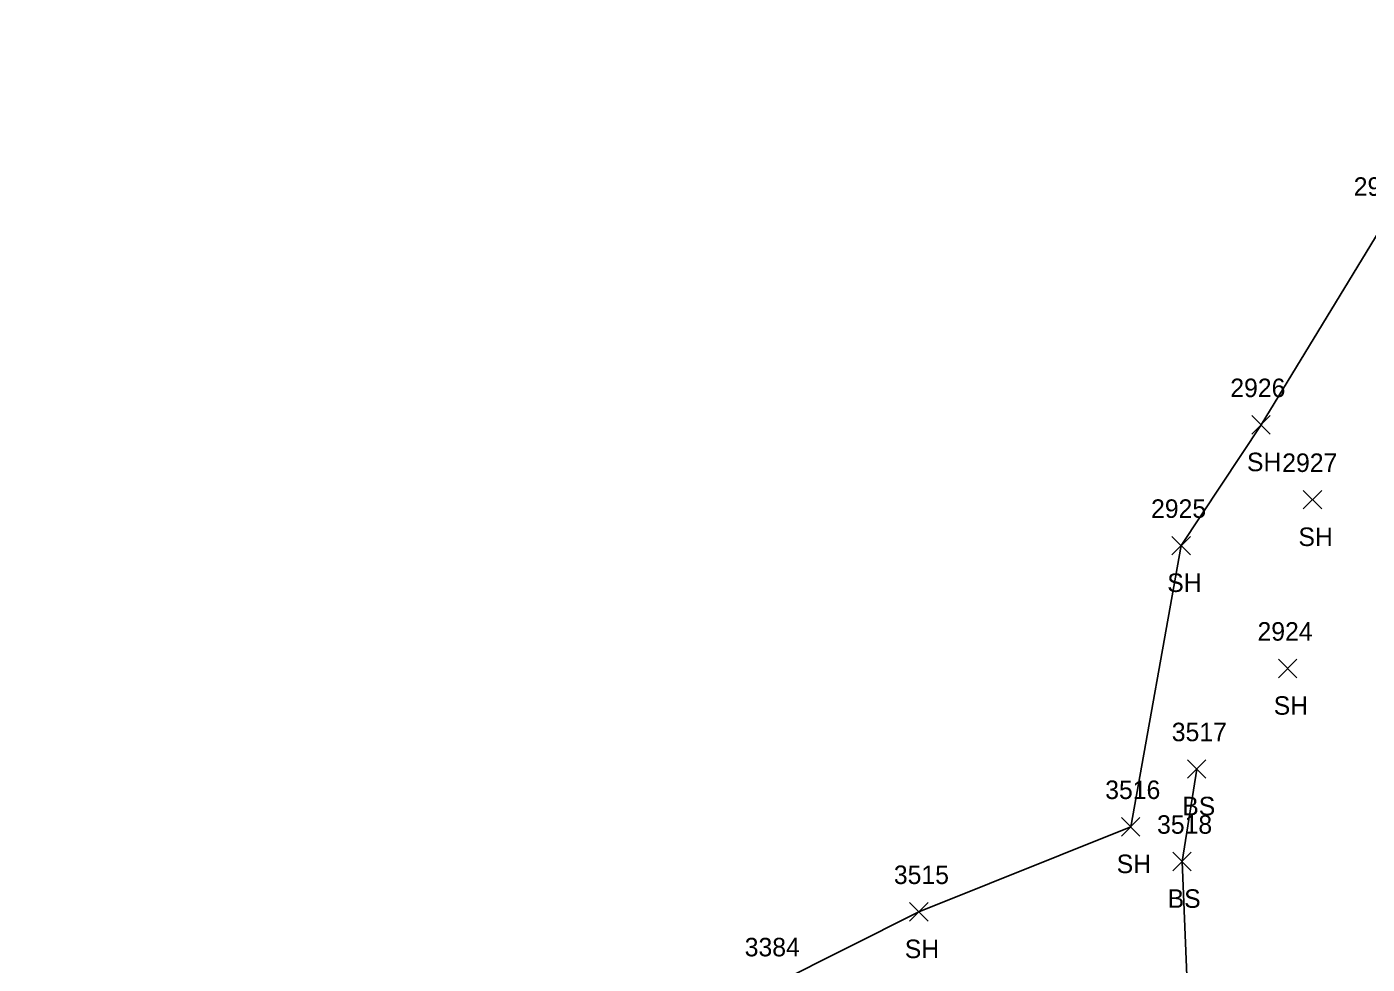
# Model space of a CAD drawing. Extents: x 1443590 to 1445966, y 578314 to 580556.
# Drawn here: x 1443948 to 1444092.8, y 578964.4 to 579065.6 of the extents above; entities that cross this region are included whole.
import ezdxf

# ---------------------------------------------------------------- set-up
doc = ezdxf.new("R2010")
doc.units = 0
for name, color, linetype in [('L_A', 7, 'Continuous'), ('L_I', 7, 'Continuous'), ('L_TIC', 7, 'Continuous'), ('LELB', 7, 'Continuous'), ('LSOGP', 7, 'Continuous')]:
    doc.layers.add(name, color=color, linetype=linetype)

msp = doc.modelspace()

# ---------------------------------------------------------------- linework, layer by layer
at = {"layer": 'L_TIC'}
for points in [[(1444080.3, 579021.62), (1444082.3, 579023.62)], [(1444082.3, 579021.62), (1444080.3, 579023.62)], [(1444085.85, 579013.54), (1444087.85, 579015.54)], [(1444087.85, 579013.54), (1444085.85, 579015.54)], [(1444071.68, 579008.58), (1444073.68, 579010.58)], [(1444073.68, 579008.58), (1444071.68, 579010.58)], [(1444083.18, 578995.32), (1444085.18, 578997.32)], [(1444085.18, 578995.32), (1444083.18, 578997.32)], [(1444073.35, 578984.46), (1444075.35, 578986.46)], [(1444075.35, 578984.46), (1444073.35, 578986.46)], [(1444066.22, 578978.22), (1444068.22, 578980.22)], [(1444068.22, 578978.22), (1444066.22, 578980.22)], [(1444071.77, 578974.47), (1444073.77, 578976.47)], [(1444073.77, 578974.47), (1444071.77, 578976.47)], [(1444043.33, 578969.04), (1444045.33, 578971.04)], [(1444045.33, 578969.04), (1444043.33, 578971.04)]]:
    msp.add_lwpolyline(points, dxfattribs=at)
at = {"layer": 'LELB'}
msp.add_lwpolyline([(1444074.35, 578985.46), (1444072.77, 578975.47), (1444073.48, 578958.72), (1444078.09, 578945.37), (1444077.29, 578922.45), (1444091.62, 578919.81), (1444097.15, 578935.8), (1444104.08, 578947.68), (1444105.57, 578937.31), (1444105.86, 578926.31), (1444105.38, 578914.86)], dxfattribs=at)
at = {"layer": 'LSOGP'}
msp.add_lwpolyline([(1444114.22, 579076.18), (1444106.47, 579056.3), (1444094.57, 579044.36), (1444081.3, 579022.62), (1444072.67, 579009.58), (1444067.23, 578979.22), (1444044.34, 578970.04), (1444028.8, 578962.23), (1444008.89, 578953.85), (1443998.32, 578946.44), (1443986.68, 578939.11), (1443977.74, 578933.59), (1443975.47, 578918.8), (1443966.18, 578906.12), (1443957.31, 578900.74), (1443941.81, 578895.22)], dxfattribs=at)

# ---------------------------------------------------------------- texts
at = {"layer": 'L_A'}
for s, p in [('SH', (1444079.78, 579017.62)), ('SH', (1444085.34, 579009.54)), ('SH', (1444071.17, 579004.58)), ('SH', (1444082.67, 578991.32)), ('BS', (1444072.79, 578980.46)), ('SH', (1444065.71, 578974.22)), ('BS', (1444071.21, 578970.47)), ('SH', (1444042.82, 578965.04))]:
    msp.add_text(s, height=2, dxfattribs=at).set_placement(p)
at = {"layer": 'L_I'}
for s, p in [('2928', (1444091.31, 579047.36)), ('2926', (1444077.98, 579025.62)), ('2927', (1444083.59, 579017.54)), ('2925', (1444069.42, 579012.58)), ('2924', (1444080.92, 578999.32)), ('3517', (1444071.66, 578988.46)), ('3516', (1444064.47, 578982.22)), ('3518', (1444070.07, 578978.47)), ('3515', (1444041.64, 578973.04)), ('3384', (1444025.53, 578965.23))]:
    msp.add_text(s, height=2, dxfattribs=at).set_placement(p)

doc.saveas('drawing.dxf')
